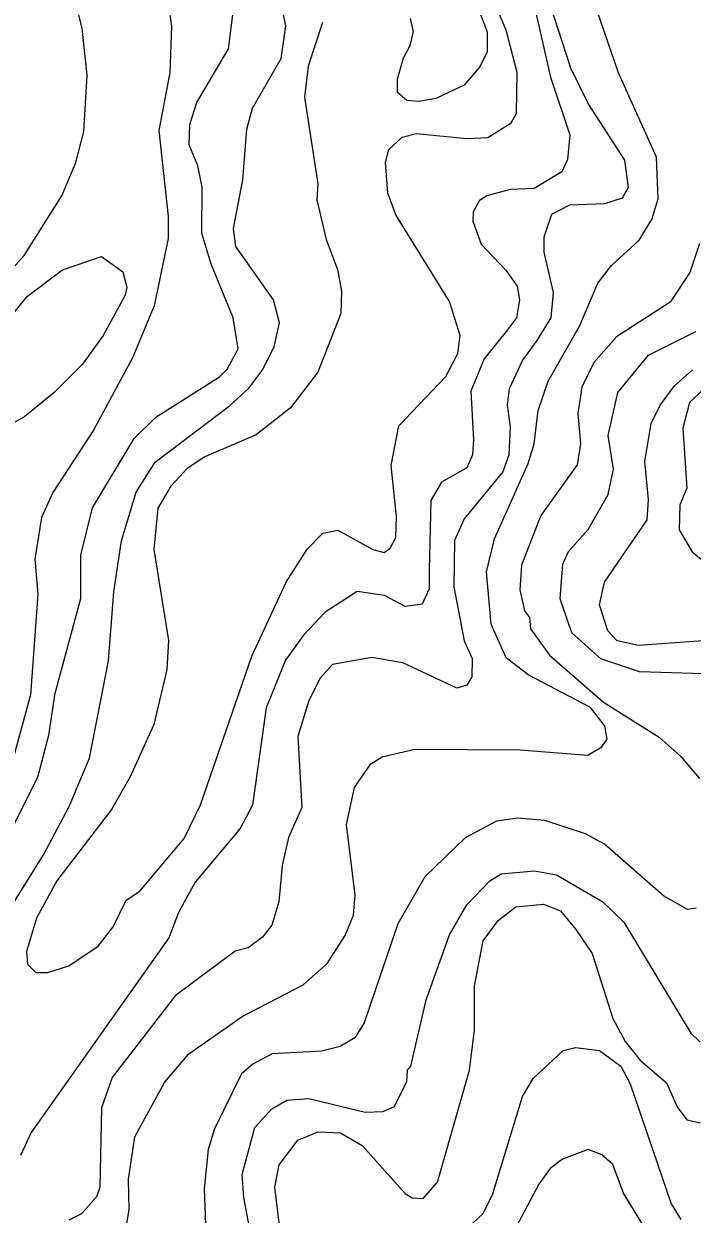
# Model space of a CAD drawing. Extents: x 673.6 to 698.9, y 7012 to 7040.1.
# Drawn here: x 684.033 to 684.723, y 7015.399 to 7016.628 of the extents above; entities that cross this region are included whole.
import ezdxf

# ---------------------------------------------------------------- set-up
doc = ezdxf.new("R2010")
doc.units = 0
doc.header["$LTSCALE"] = 0.032
doc.layers.add('1', color=7, linetype='Continuous', lineweight=25)
doc.layers.add('2', color=7, linetype='Continuous', lineweight=13)

msp = doc.modelspace()

# ---------------------------------------------------------------- linework, layer by layer
at = {"layer": '1'}
for points in [[(684.5453, 7016.7123), (684.5769, 7016.573), (684.597, 7016.5134), (684.5945, 7016.4881), (684.5888, 7016.4753), (684.5601, 7016.4581), (684.5355, 7016.4571), (684.5112, 7016.4506), (684.5037, 7016.4458), (684.4972, 7016.434), (684.4969, 7016.4243), (684.5052, 7016.4005), (684.5307, 7016.3738), (684.5427, 7016.3574), (684.5449, 7016.3432), (684.5419, 7016.3246), (684.5327, 7016.3122), (684.5084, 7016.2821), (684.4946, 7016.2488), (684.4975, 7016.1987), (684.4965, 7016.1831), (684.4905, 7016.1697), (684.4645, 7016.1548), (684.4534, 7016.1361), (684.4516, 7016.0644), (684.4518, 7016.0446), (684.4444, 7016.029), (684.427, 7016.0267), (684.4056, 7016.0379), (684.3774, 7016.0419), (684.3441, 7016.0208), (684.3218, 7015.9969), (684.3032, 7015.9711), (684.2834, 7015.9218), (684.2693, 7015.8215), (684.2565, 7015.7974), (684.2098, 7015.7418), (684.1926, 7015.7106), (684.1827, 7015.6844), (684.0403, 7015.4834), (684.0294, 7015.4599)], [(684.0066, 7015.6963), (684.0531, 7015.7702), (684.0796, 7015.8199), (684.1006, 7015.8701), (684.1205, 7015.9703), (684.1259, 7016.0415), (684.1337, 7016.0943), (684.1491, 7016.1445), (684.1685, 7016.1756), (684.2455, 7016.2338), (684.2654, 7016.2521), (684.2797, 7016.2711), (684.2915, 7016.2948), (684.297, 7016.3195), (684.2907, 7016.3433), (684.2519, 7016.3983), (684.2496, 7016.4169), (684.2593, 7016.467), (684.2634, 7016.5194), (684.2693, 7016.541), (684.2989, 7016.5923), (684.3036, 7016.6261), (684.3004, 7016.6412)], [(684.7676, 7015.9936), (684.668, 7015.9863), (684.646, 7015.9912), (684.6364, 7016.0013), (684.6276, 7016.0282), (684.6327, 7016.0516), (684.6767, 7016.1159), (684.6784, 7016.1366), (684.6745, 7016.1762), (684.6809, 7016.2153), (684.6903, 7016.2345), (684.705, 7016.2544), (684.7238, 7016.2708)], [(684.3159, 7015.4757), (684.337, 7015.4842), (684.36, 7015.4832), (684.3826, 7015.4702), (684.4268, 7015.4204), (684.434, 7015.4161), (684.4454, 7015.4155), (684.4602, 7015.4321), (684.4933, 7015.548), (684.4984, 7015.589), (684.4984, 7015.635), (684.5076, 7015.6814), (684.5229, 7015.7025), (684.5411, 7015.7165), (684.5699, 7015.7191), (684.5873, 7015.7125), (684.6033, 7015.6932), (684.62, 7015.6682), (684.6414, 7015.6013), (684.6541, 7015.5776), (684.6696, 7015.5581), (684.697, 7015.5346), (684.708, 7015.51), (684.7177, 7015.4966), (684.7319, 7015.4935)], [(684.3155, 7015.2427), (684.3192, 7015.2787), (684.3004, 7015.3593), (684.2923, 7015.4271), (684.2966, 7015.45), (684.3159, 7015.4757)]]:
    msp.add_lwpolyline(points, dxfattribs=at)
at = {"layer": '2'}
for points in [[(684.4179, 7016.1195), (684.4123, 7016.172), (684.4202, 7016.2132), (684.4689, 7016.2641), (684.4811, 7016.2876), (684.4837, 7016.3064), (684.4725, 7016.3414), (684.4172, 7016.431), (684.409, 7016.4532), (684.4064, 7016.4848), (684.4099, 7016.4982), (684.4239, 7016.5111), (684.4385, 7016.5148), (684.4904, 7016.5098), (684.5124, 7016.5107), (684.5363, 7016.5257), (684.542, 7016.5357), (684.5427, 7016.5779), (684.5313, 7016.6215), (684.4928, 7016.7123)], [(684.1771, 7016.6863), (684.1854, 7016.6252), (684.1837, 7016.578), (684.1723, 7016.518), (684.1821, 7016.4292), (684.1821, 7016.4063), (684.1675, 7016.3369), (684.1453, 7016.2832), (684.1047, 7016.2085), (684.0628, 7016.1443), (684.0513, 7016.1183), (684.0441, 7016.0755), (684.0473, 7016.0394), (684.0398, 7015.9355), (684.019, 7015.8595)], [(683.996, 7016.3481), (684.0332, 7016.3888), (684.072, 7016.4506), (684.0867, 7016.4848), (684.0948, 7016.5168), (684.0983, 7016.5746), (684.0933, 7016.6236), (684.0836, 7016.6623)], [(684.1342, 7015.359), (684.1418, 7015.4037), (684.1411, 7015.4353), (684.1476, 7015.479), (684.1783, 7015.5351), (684.2035, 7015.5647), (684.2586, 7015.6033), (684.3216, 7015.6359), (684.3461, 7015.6578), (684.3649, 7015.687), (684.3735, 7015.7078), (684.3752, 7015.7284), (684.3663, 7015.8016), (684.3746, 7015.8395), (684.3914, 7015.8642), (684.403, 7015.8714), (684.4368, 7015.8794), (684.5457, 7015.8786), (684.6156, 7015.8729), (684.6302, 7015.8815), (684.6357, 7015.8896), (684.633, 7015.9035), (684.6184, 7015.9222), (684.554, 7015.9561), (684.5312, 7015.9734), (684.5158, 7016.0082), (684.5109, 7016.0623), (684.5193, 7016.0963), (684.5539, 7016.174), (684.5601, 7016.1943), (684.5643, 7016.2289), (684.5746, 7016.2593), (684.6069, 7016.3158), (684.6258, 7016.3602), (684.6401, 7016.3786), (684.6686, 7016.4046), (684.6817, 7016.4259), (684.6883, 7016.4474), (684.6866, 7016.4904), (684.6471, 7016.5775), (684.6214, 7016.6525)], [(684.235, 7016.2635), (684.2431, 7016.2717), (684.2543, 7016.2924), (684.2493, 7016.3247), (684.2261, 7016.381), (684.2168, 7016.4121), (684.2173, 7016.4596), (684.2126, 7016.4815), (684.2036, 7016.5033), (684.2043, 7016.5241), (684.2115, 7016.5468), (684.2445, 7016.6022), (684.2494, 7016.6429)], [(684.5025, 7016.6433), (684.5116, 7016.6199), (684.5116, 7016.5989), (684.5036, 7016.5833), (684.4878, 7016.5648), (684.4586, 7016.551), (684.4406, 7016.548), (684.4287, 7016.5488), (684.4191, 7016.5572), (684.4189, 7016.571), (684.425, 7016.5929), (684.432, 7016.6058), (684.4354, 7016.6202), (684.4325, 7016.6336)], [(684.5767, 7016.6475), (684.5977, 7016.5828), (684.6163, 7016.5448), (684.6535, 7016.4874), (684.6571, 7016.4592), (684.6509, 7016.4481), (684.6328, 7016.4424), (684.5966, 7016.4408), (684.5781, 7016.4313), (684.5701, 7016.4078), (684.57, 7016.3923), (684.5798, 7016.3507), (684.5775, 7016.3244), (684.563, 7016.3013), (684.548, 7016.2808), (684.5344, 7016.2512), (684.5322, 7016.2347)], [(684.3414, 7016.6294), (684.3265, 7016.5842), (684.3227, 7016.5522), (684.3365, 7016.4629), (684.3355, 7016.4465), (684.3451, 7016.4055), (684.3569, 7016.3745), (684.3612, 7016.352), (684.3604, 7016.3291), (684.3367, 7016.2685), (684.3084, 7016.2317), (684.273, 7016.2039), (684.2199, 7016.181), (684.2016, 7016.1689), (684.1848, 7016.1508), (684.1712, 7016.128), (684.1672, 7016.0854), (684.1822, 7015.9914), (684.1805, 7015.9616), (684.1672, 7015.9046), (684.1426, 7015.8507), (684.1233, 7015.8169), (684.067, 7015.7433), (684.0459, 7015.7048), (684.0358, 7015.6704), (684.0366, 7015.6573), (684.0454, 7015.6487), (684.0578, 7015.6487), (684.0795, 7015.6557), (684.1097, 7015.6757), (684.1252, 7015.6959), (684.1387, 7015.7232), (684.1529, 7015.7328), (684.1987, 7015.787), (684.2153, 7015.8218), (684.2683, 7015.9753), (684.3039, 7016.0516), (684.3257, 7016.0858), (684.3419, 7016.1022), (684.3573, 7016.1053)], [(684.731, 7016.4013), (684.7211, 7016.3714), (684.7008, 7016.3408), (684.6453, 7016.3048), (684.6216, 7016.2785), (684.6095, 7016.2531), (684.6054, 7016.2257), (684.6079, 7016.1943), (684.6046, 7016.1727), (684.5669, 7016.1205), (684.5471, 7016.0693), (684.5454, 7016.0438), (684.5502, 7016.0219), (684.5553, 7016.0151), (684.5563, 7016.0035), (684.576, 7015.9763), (684.6319, 7015.9277), (684.6894, 7015.8916), (684.7111, 7015.8723), (684.7311, 7015.8488)], [(684.7458, 7015.9567), (684.6688, 7015.9592), (684.6289, 7015.9726), (684.5989, 7015.9995), (684.5869, 7016.0345), (684.5896, 7016.0702), (684.5957, 7016.0833), (684.616, 7016.1059), (684.6367, 7016.142), (684.6422, 7016.1683), (684.6366, 7016.203), (684.6464, 7016.2476), (684.6784, 7016.2861), (684.7272, 7016.3106)], [(684.0917, 7016.0349), (684.0918, 7016.0795), (684.1037, 7016.1285), (684.1468, 7016.2001), (684.1692, 7016.2221), (684.235, 7016.2635)], [(684.7412, 7016.2564), (684.7206, 7016.237), (684.7138, 7016.2105), (684.7179, 7016.1486), (684.7106, 7016.1314), (684.7098, 7016.1058), (684.7233, 7016.0828), (684.7385, 7016.0705)], [(684.5322, 7016.2347), (684.5354, 7016.212), (684.5338, 7016.1831), (684.5277, 7016.1657), (684.4878, 7016.1169), (684.4777, 7016.0945)], [(684.3573, 7016.1053), (684.3936, 7016.0853), (684.405, 7016.0824), (684.4114, 7016.0866), (684.4171, 7016.0976), (684.4179, 7016.1195)], [(684.4777, 7016.0945), (684.4771, 7016.0467), (684.4877, 7015.9911), (684.496, 7015.9727), (684.4958, 7015.954), (684.4907, 7015.9452), (684.4803, 7015.9421), (684.4245, 7015.9682), (684.3925, 7015.9739), (684.3519, 7015.9666), (684.3386, 7015.9523), (684.327, 7015.9286), (684.3161, 7015.8922), (684.3201, 7015.8189), (684.3062, 7015.7879), (684.2997, 7015.7591), (684.2962, 7015.7218), (684.289, 7015.6974), (684.2796, 7015.6853), (684.2648, 7015.674), (684.2511, 7015.6707), (684.1893, 7015.6245), (684.124, 7015.5403), (684.1132, 7015.5088), (684.1114, 7015.4271), (684.108, 7015.4169), (684.0926, 7015.3996), (684.0795, 7015.3929)], [(684.0143, 7015.7847), (684.0472, 7015.8504), (684.0588, 7015.8938), (684.0653, 7015.9371), (684.0917, 7016.0349)], [(684.7274, 7015.7151), (684.7184, 7015.7136), (684.6938, 7015.7278), (684.6329, 7015.781), (684.6132, 7015.7917), (684.5713, 7015.8056), (684.5429, 7015.8081), (684.5211, 7015.8048), (684.4888, 7015.7878), (684.4471, 7015.7474), (684.4194, 7015.6989), (684.3845, 7015.5967), (684.375, 7015.5811), (684.3597, 7015.5722), (684.3403, 7015.5673), (684.2893, 7015.5648), (684.2695, 7015.5542), (684.2578, 7015.5441), (684.2299, 7015.4874), (684.2233, 7015.4661), (684.2192, 7015.4254), (684.2223, 7015.3429)], [(684.2823, 7015.2994), (684.2602, 7015.4165), (684.2586, 7015.4402), (684.2715, 7015.4888), (684.2892, 7015.5078), (684.3046, 7015.517), (684.3275, 7015.5186), (684.3856, 7015.5046), (684.4037, 7015.505), (684.4158, 7015.5102), (684.4286, 7015.5363), (684.4291, 7015.5478), (684.4327, 7015.5519), (684.4485, 7015.6204), (684.4725, 7015.6874), (684.4907, 7015.7186), (684.5144, 7015.7432), (684.526, 7015.7504), (684.5605, 7015.7537), (684.5831, 7015.7496), (684.6311, 7015.7215), (684.6528, 7015.7006), (684.7221, 7015.5862), (684.7314, 7015.577)], [(684.4461, 7015.3426), (684.5071, 7015.3995), (684.5172, 7015.4191), (684.5481, 7015.5206), (684.5591, 7015.5391), (684.5901, 7015.568), (684.6029, 7015.5713), (684.6275, 7015.568), (684.6498, 7015.5521), (684.6594, 7015.5338), (684.7016, 7015.4099), (684.7116, 7015.3936)], [(684.6817, 7015.373), (684.6525, 7015.421), (684.6413, 7015.4506), (684.63, 7015.4603), (684.6158, 7015.4661), (684.5894, 7015.456), (684.5766, 7015.4464)], [(684.5766, 7015.4464), (684.5649, 7015.4301), (684.5323, 7015.3687), (684.5263, 7015.3664), (684.5076, 7015.345), (684.5043, 7015.3328)]]:
    msp.add_lwpolyline(points, dxfattribs=at)
msp.add_lwpolyline([(684.0064, 7016.3106), (684.0367, 7016.347), (684.0729, 7016.3741), (684.1132, 7016.3879), (684.1353, 7016.3722), (684.1393, 7016.3561), (684.1376, 7016.3479), (684.1149, 7016.3062), (684.0935, 7016.2767), (684.0642, 7016.2473), (684.0339, 7016.2226), (684.0066, 7016.2075), (683.992, 7016.2044), (683.9733, 7016.2051), (683.9685, 7016.2108), (683.9669, 7016.231), (683.989, 7016.2828)], close=True, dxfattribs=at)

doc.saveas('drawing.dxf')
